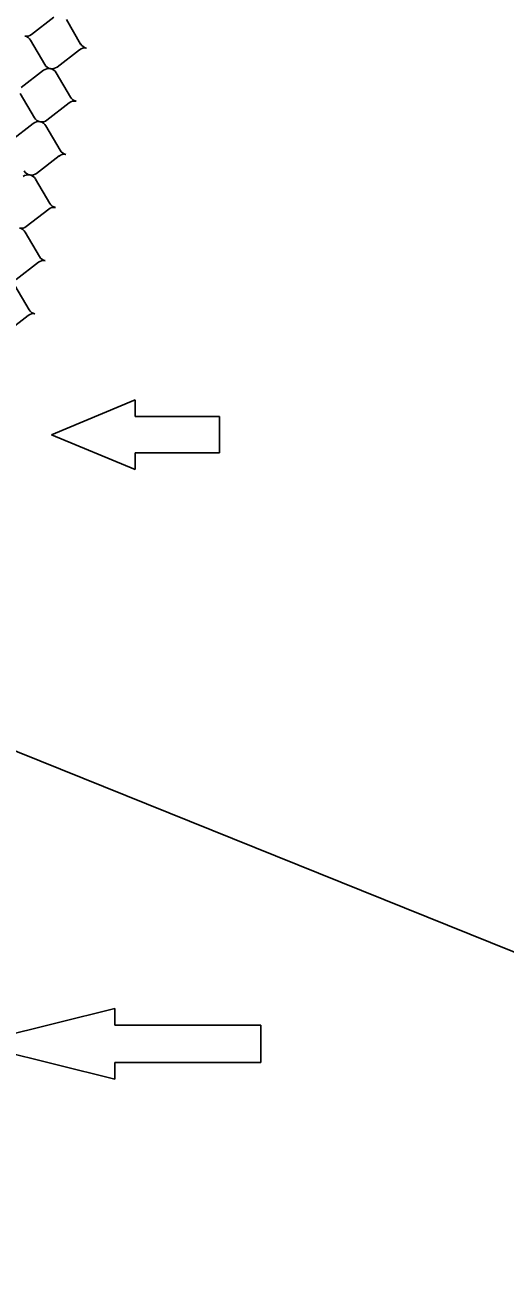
# Model space of a CAD drawing. Extents: x 638850 to 644908, y 297188 to 298900.
# Drawn here: x 644342.5 to 644396.7, y 297357.7 to 297498.7 of the extents above; entities that cross this region are included whole.
import ezdxf

# ---------------------------------------------------------------- set-up
doc = ezdxf.new("R2010")
doc.units = 0
for name, color, linetype in [('1', 7, 'Continuous'), ('3', 7, 'Continuous'), ('5', 7, 'Continuous'), ('50', 7, 'Continuous')]:
    doc.layers.add(name, color=color, linetype=linetype)

msp = doc.modelspace()

# ---------------------------------------------------------------- linework, layer by layer
at = {"layer": '1'}
msp.add_line((641027.32, 298753.99), (644908.14, 297188.08), dxfattribs=at)
at = {"layer": '3'}
for p, q in [((644354.9, 297456.37), (644345.47, 297452.45)), ((644354.9, 297454.51), (644354.9, 297456.37)), ((644364.44, 297454.51), (644354.9, 297454.51)), ((644364.44, 297450.4), (644364.44, 297454.51)), ((644345.47, 297452.45), (644354.9, 297448.53)), ((644354.9, 297448.53), (644354.9, 297450.4)), ((644354.9, 297450.4), (644364.44, 297450.4)), ((644352.63, 297387.68), (644336.51, 297383.7)), ((644352.63, 297385.82), (644352.63, 297387.68)), ((644369.09, 297385.82), (644352.63, 297385.82)), ((644369.09, 297381.58), (644369.09, 297385.82)), ((644336.51, 297383.7), (644352.63, 297379.72)), ((644352.63, 297379.72), (644352.63, 297381.58)), ((644352.63, 297381.58), (644369.09, 297381.58))]:
    msp.add_line(p, q, dxfattribs=at)
at = {"layer": '5'}
for p, q in [((644345.74, 297499.58), (644343.21, 297497.62)), ((644348.76, 297496.55), (644347.15, 297499.31)), ((644343.09, 297496.98), (644344.7, 297494.22)), ((644346.11, 297493.95), (644348.64, 297495.91)), ((644344.58, 297493.58), (644342.05, 297491.63)), ((644347.6, 297490.55), (644345.99, 297493.31)), ((644341.93, 297490.98), (644343.54, 297488.23)), ((644344.95, 297487.95), (644347.48, 297489.91)), ((644343.42, 297487.58), (644340.89, 297485.63)), ((644346.44, 297484.55), (644344.83, 297487.31)), ((644343.79, 297481.95), (644346.32, 297483.91)), ((644345.28, 297478.55), (644343.67, 297481.31)), ((644342.63, 297475.96), (644345.16, 297477.91)), ((644344.12, 297472.55), (644342.51, 297475.31)), ((644341.47, 297469.96), (644344, 297471.91)), ((644342.96, 297466.56), (644341.35, 297469.31)), ((644340.31, 297463.96), (644342.84, 297465.91))]:
    msp.add_line(p, q, dxfattribs=at)
for centre, start_param, end_param in [((644342.61, 297498.3), 1.570796, 2.461818), ((644342.28, 297496.58), 3.821368, 4.712389), ((644349.57, 297496.96), 0.679775, 1.570796), ((644349.24, 297495.23), 4.712389, 5.60341), ((644345.18, 297492.9), 4.712389, 5.60341), ((644345.51, 297494.63), 0.679775, 1.570796), ((644345.51, 297494.63), 1.570796, 2.461818), ((644345.18, 297492.9), 3.821368, 4.712389), ((644348.08, 297489.23), 4.712389, 5.60341), ((644348.41, 297490.96), 0.679775, 1.570796), ((644344.35, 297488.63), 0.679775, 1.570796), ((644344.35, 297488.63), 1.570796, 2.461818), ((644344.02, 297486.91), 4.712389, 5.60341), ((644344.02, 297486.91), 3.821368, 4.712389), ((644346.92, 297483.23), 4.712389, 5.60341), ((644347.25, 297484.96), 0.679775, 1.570796), ((644342.86, 297480.91), 4.712389, 5.60341), ((644343.19, 297482.63), 0.679775, 1.570796), ((644343.19, 297482.63), 1.570796, 2.461818), ((644342.86, 297480.91), 3.821368, 4.712389), ((644345.76, 297477.23), 4.712389, 5.60341), ((644346.09, 297478.96), 0.679775, 1.570796), ((644342.03, 297476.63), 1.570796, 2.461818), ((644341.7, 297474.91), 3.821368, 4.712389), ((644344.93, 297472.96), 0.679775, 1.570796), ((644344.6, 297471.23), 4.712389, 5.60341), ((644343.44, 297465.24), 4.712389, 5.60341), ((644343.77, 297466.96), 0.679775, 1.570796)]:
    msp.add_ellipse(centre, major_axis=(-0.906, 0.175), ratio=0.952381, start_param=start_param, end_param=end_param, dxfattribs=at)
at = {"layer": '50'}
for p, q in [((644345.47, 297452.45), (644354.9, 297456.37)), ((644354.9, 297456.37), (644354.9, 297454.51)), ((644354.9, 297454.51), (644364.44, 297454.51)), ((644364.44, 297454.51), (644364.44, 297450.4)), ((644354.9, 297448.53), (644345.47, 297452.45)), ((644364.44, 297450.4), (644354.9, 297450.4)), ((644354.9, 297450.4), (644354.9, 297448.53)), ((644336.51, 297383.7), (644352.63, 297387.68)), ((644352.63, 297387.68), (644352.63, 297385.82)), ((644352.63, 297385.82), (644369.09, 297385.82)), ((644369.09, 297385.82), (644369.09, 297381.58)), ((644352.63, 297379.72), (644336.51, 297383.7)), ((644369.09, 297381.58), (644352.63, 297381.58)), ((644352.63, 297381.58), (644352.63, 297379.72))]:
    msp.add_line(p, q, dxfattribs=at)

doc.saveas('drawing.dxf')
